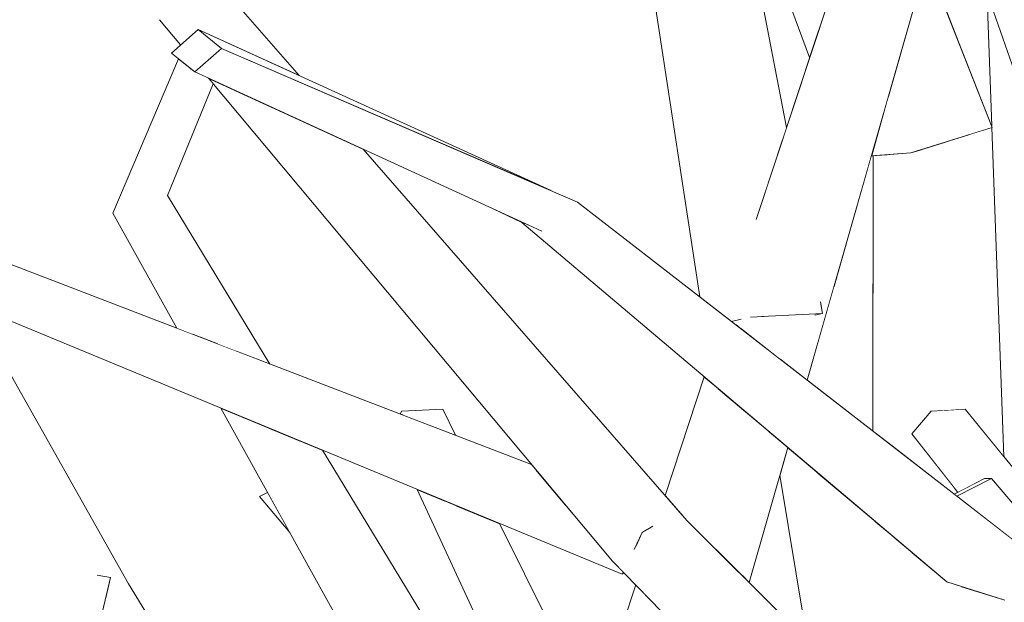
# Model space of a CAD drawing. Extents: x -289599 to -184549, y 66678 to 295474.
# Tile 372 of 656: x -262694 to -262605, y 72051 to 72104. Entities that reach past the tile are written whole.
import ezdxf

# ---------------------------------------------------------------- set-up
doc = ezdxf.new("R2010")
doc.units = 0
doc.header["$MEASUREMENT"] = 0
doc.linetypes.add('Wipeout_Contour', pattern=[1000, 0, -1000])
doc.layers.add('arch drzewa', color=8, linetype='Continuous')
doc.layers.add('arch drzewa_Nr_Pióra__4', color=8, linetype='Continuous', lineweight=9)

msp = doc.modelspace()

# ---------------------------------------------------------------- wipeouts: each hides what was drawn before it
at = {"color": 254, "linetype": 'Wipeout_Contour', "lineweight": 0, "ltscale": 1598121.651717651}
msp.add_wipeout([(-262681.561, 72104.32), (-262679.392, 72102.26), (-262678.064, 72103.424), (-262668.89, 72099.239), (-262675.778, 72107.143)], dxfattribs=at).dxf.layer = 'arch drzewa'
at = {"color": 254, "linetype": 'Wipeout_Contour', "lineweight": 0, "ltscale": 2236813.332452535}
msp.add_wipeout([(-262608.427, 72068.942), (-262611.519, 72068.762), (-262606.137, 72062.669), (-262606.05, 72062.672), (-262603.841, 72060.069), (-262600.91, 72056.751), (-262598.197, 72056.403)], dxfattribs=at).dxf.layer = 'arch drzewa'

# ---------------------------------------------------------------- next in the draw order: wipeouts: each hides what was drawn before it
at = {"color": 254, "linetype": 'Wipeout_Contour', "lineweight": 0, "ltscale": 958883.359531}
msp.add_wipeout([(-262681.561, 72104.32), (-262679.649, 72102.035), (-262679.392, 72102.26)], dxfattribs=at).dxf.layer = 'arch drzewa'
at = {"color": 254, "linetype": 'Wipeout_Contour', "lineweight": 0, "ltscale": 958645.27666}
msp.add_wipeout([(-262606.137, 72062.669), (-262611.519, 72068.762), (-262606.547, 72062.655)], dxfattribs=at).dxf.layer = 'arch drzewa'

# ---------------------------------------------------------------- next in the draw order: wipeouts: each hides what was drawn before it
at = {"color": 254, "linetype": 'Wipeout_Contour', "lineweight": 0, "ltscale": 1597747.900970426}
msp.add_wipeout([(-262613.292, 72066.704), (-262608.746, 72061.589), (-262606.684, 72062.65), (-262606.547, 72062.655), (-262611.519, 72068.762)], dxfattribs=at).dxf.layer = 'arch drzewa'

# ---------------------------------------------------------------- next in the draw order: wipeouts: each hides what was drawn before it
at = {"color": 254, "linetype": 'Wipeout_Contour', "lineweight": 0, "ltscale": 958650.913434}
msp.add_wipeout([(-262613.292, 72066.704), (-262609.109, 72061.402), (-262608.746, 72061.589)], dxfattribs=at).dxf.layer = 'arch drzewa'

# ---------------------------------------------------------------- next in the draw order: wipeouts: each hides what was drawn before it
at = {"color": 254, "linetype": 'Wipeout_Contour', "lineweight": 0, "ltscale": 1278189.567962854}
msp.add_wipeout([(-262606.684, 72062.65), (-262609.431, 72061.236), (-262609.195, 72061.052), (-262606.05, 72062.672)], dxfattribs=at).dxf.layer = 'arch drzewa'

# ---------------------------------------------------------------- next in the draw order: wipeouts: each hides what was drawn before it
at = {"color": 254, "linetype": 'Wipeout_Contour', "lineweight": 0, "ltscale": 1278176.591270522}
msp.add_wipeout([(-262606.05, 72062.672), (-262609.195, 72061.052), (-262604.197, 72057.173), (-262601.039, 72056.768)], dxfattribs=at).dxf.layer = 'arch drzewa'

# ---------------------------------------------------------------- next in the draw order: wipeouts: each hides what was drawn before it
at = {"color": 254, "linetype": 'Wipeout_Contour', "lineweight": 0, "ltscale": 1278169.880413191}
msp.add_wipeout([(-262640.437, 72055.145), (-262583.422, 72007.225), (-262583.477, 72008.872), (-262633.696, 72058.852)], dxfattribs=at).dxf.layer = 'arch drzewa'

# ---------------------------------------------------------------- next in the draw order: wipeouts: each hides what was drawn before it
at = {"color": 254, "linetype": 'Wipeout_Contour', "lineweight": 0, "ltscale": 958801.464282}
msp.add_wipeout([(-262663.071, 72092.561), (-262674.897, 72097.99), (-262633.696, 72058.852)], dxfattribs=at).dxf.layer = 'arch drzewa'
at = {"color": 254, "linetype": 'Wipeout_Contour', "lineweight": 0, "ltscale": 1597605.265568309}
msp.add_wipeout([(-262583.422, 72007.225), (-262640.437, 72055.145), (-262581.687, 71994.973), (-262579.324, 71995.967), (-262583.169, 71999.544)], dxfattribs=at).dxf.layer = 'arch drzewa'

# ---------------------------------------------------------------- next in the draw order: wipeouts: each hides what was drawn before it
at = {"color": 254, "linetype": 'Wipeout_Contour', "lineweight": 0, "ltscale": 1278164.755391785}
msp.add_wipeout([(-262606.109, 72110.249), (-262608.308, 72112.094), (-262584.887, 72054.514), (-262584.738, 72054.478)], dxfattribs=at).dxf.layer = 'arch drzewa'
at = {"color": 254, "linetype": 'Wipeout_Contour', "lineweight": 0, "ltscale": 3515433.094382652}
msp.add_wipeout([(-262674.897, 72097.99), (-262677.121, 72099.011), (-262640.437, 72055.145), (-262638.493, 72056.214), (-262638.451, 72056.302), (-262641.889, 72059.164), (-262642.479, 72059.575), (-262636.857, 72058.289), (-262638.451, 72056.302), (-262638.404, 72056.263), (-262633.696, 72058.852)], dxfattribs=at).dxf.layer = 'arch drzewa'

# ---------------------------------------------------------------- next in the draw order: wipeouts: each hides what was drawn before it
at = {"color": 254, "linetype": 'Wipeout_Contour', "lineweight": 0, "ltscale": 1597662.015420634}
msp.add_wipeout([(-262584.887, 72054.514), (-262608.308, 72112.094), (-262588.518, 72055.16), (-262586.89, 72054.951), (-262586.625, 72054.844)], dxfattribs=at).dxf.layer = 'arch drzewa'
at = {"color": 254, "linetype": 'Wipeout_Contour', "lineweight": 0, "ltscale": 958839.816001}
msp.add_wipeout([(-262678.064, 72103.424), (-262675.944, 72101.718), (-262646.019, 72088.805)], dxfattribs=at).dxf.layer = 'arch drzewa'
at = {"color": 254, "linetype": 'Wipeout_Contour', "lineweight": 0, "ltscale": 1278454.804649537}
msp.add_wipeout([(-262700.174, 72081.892), (-262647.3, 72063.351), (-262647.788, 72063.935), (-262698.309, 72083.33)], dxfattribs=at).dxf.layer = 'arch drzewa'
at = {"color": 254, "linetype": 'Wipeout_Contour', "lineweight": 0, "ltscale": 958730.640438}
msp.add_wipeout([(-262642.479, 72059.575), (-262637.763, 72057.751), (-262636.857, 72058.289)], dxfattribs=at).dxf.layer = 'arch drzewa'

# ---------------------------------------------------------------- next in the draw order: wipeouts: each hides what was drawn before it
at = {"color": 254, "linetype": 'Wipeout_Contour', "lineweight": 0, "ltscale": 2236848.604994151}
msp.add_wipeout([(-262603.895, 72111.423), (-262606.109, 72110.249), (-262577.617, 72053.096), (-262601.08, 72112.917), (-262603.432, 72111.669), (-262603.449, 72111.503), (-262603.62, 72111.404)], dxfattribs=at).dxf.layer = 'arch drzewa'
at = {"color": 254, "linetype": 'Wipeout_Contour', "lineweight": 0, "ltscale": 958811.161258}
msp.add_wipeout([(-262700.174, 72081.892), (-262644.936, 72060.525), (-262647.3, 72063.351)], dxfattribs=at).dxf.layer = 'arch drzewa'
at = {"color": 254, "linetype": 'Wipeout_Contour', "lineweight": 0, "ltscale": 958735.160087}
msp.add_wipeout([(-262637.763, 72057.751), (-262642.479, 72059.575), (-262641.889, 72059.164)], dxfattribs=at).dxf.layer = 'arch drzewa'

# ---------------------------------------------------------------- next in the draw order: wipeouts: each hides what was drawn before it
at = {"color": 254, "linetype": 'Wipeout_Contour', "lineweight": 0, "ltscale": 1917149.401908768}
msp.add_wipeout([(-262606.109, 72110.249), (-262584.738, 72054.478), (-262579.606, 72053.874), (-262578.2, 72053.658), (-262578.555, 72052.275), (-262577.617, 72053.096)], dxfattribs=at).dxf.layer = 'arch drzewa'
at = {"color": 254, "linetype": 'Wipeout_Contour', "lineweight": 0, "ltscale": 1278449.465141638}
msp.add_wipeout([(-262700.174, 72081.892), (-262701.124, 72079.455), (-262644.564, 72060.081), (-262644.936, 72060.525)], dxfattribs=at).dxf.layer = 'arch drzewa'
at = {"color": 254, "linetype": 'Wipeout_Contour', "lineweight": 0, "ltscale": 958731.063525}
msp.add_wipeout([(-262637.763, 72057.751), (-262641.889, 72059.164), (-262638.451, 72056.302)], dxfattribs=at).dxf.layer = 'arch drzewa'

# ---------------------------------------------------------------- next in the draw order: wipeouts: each hides what was drawn before it
at = {"color": 254, "linetype": 'Wipeout_Contour', "lineweight": 0, "ltscale": 1917351.063342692}
msp.add_wipeout([(-262608.334, 72112.27), (-262609.477, 72110.742), (-262608.638, 72101.269), (-262606.025, 72094.67), (-262606.468, 72106.8), (-262608.308, 72112.094)], dxfattribs=at).dxf.layer = 'arch drzewa'
at = {"color": 254, "linetype": 'Wipeout_Contour', "lineweight": 0, "ltscale": 1597955.302567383}
msp.add_wipeout([(-262644.564, 72060.081), (-262701.124, 72079.455), (-262639.562, 72053.966), (-262639.471, 72054.156), (-262640.437, 72055.145)], dxfattribs=at).dxf.layer = 'arch drzewa'
at = {"color": 254, "linetype": 'Wipeout_Contour', "lineweight": 0, "ltscale": 958726.952401}
msp.add_wipeout([(-262638.451, 72056.302), (-262638.493, 72056.214), (-262638.404, 72056.263)], dxfattribs=at).dxf.layer = 'arch drzewa'

# ---------------------------------------------------------------- next in the draw order: wipeouts: each hides what was drawn before it
at = {"color": 254, "linetype": 'Wipeout_Contour', "lineweight": 0, "ltscale": 1597800.308383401}
msp.add_wipeout([(-262609.477, 72110.742), (-262610.548, 72109.311), (-262610.441, 72105.821), (-262608.973, 72102.115), (-262608.638, 72101.269)], dxfattribs=at).dxf.layer = 'arch drzewa'
at = {"color": 254, "linetype": 'Wipeout_Contour', "lineweight": 0, "ltscale": 1278387.850924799}
msp.add_wipeout([(-262655.863, 72068.942), (-262659.614, 72068.762), (-262659.401, 72068.393), (-262654.691, 72066.585)], dxfattribs=at).dxf.layer = 'arch drzewa'
at = {"color": 254, "linetype": 'Wipeout_Contour', "lineweight": 0, "ltscale": 958825.199661}
msp.add_wipeout([(-262672.494, 72061.013), (-262669.733, 72057.744), (-262671.753, 72061.394)], dxfattribs=at).dxf.layer = 'arch drzewa'
at = {"color": 254, "linetype": 'Wipeout_Contour', "lineweight": 0, "ltscale": 958725.638812}
msp.add_wipeout([(-262638.451, 72056.302), (-262636.857, 72058.289), (-262637.763, 72057.751)], dxfattribs=at).dxf.layer = 'arch drzewa'
at = {"color": 254, "linetype": 'Wipeout_Contour', "lineweight": 0, "ltscale": 958728.330553}
msp.add_wipeout([(-262639.562, 72053.966), (-262639.387, 72054.07), (-262639.471, 72054.156)], dxfattribs=at).dxf.layer = 'arch drzewa'

# ---------------------------------------------------------------- next in the draw order: linework, layer by layer
at = {"layer": 'arch drzewa_Nr_Pióra__4', "linetype": 'Continuous'}
msp.add_line((-262654.691, 72066.585), (-262655.863, 72068.942), dxfattribs=at)

# ---------------------------------------------------------------- next in the draw order: wipeouts: each hides what was drawn before it
at = {"color": 254, "linetype": 'Wipeout_Contour', "lineweight": 0, "ltscale": 958725.551512}
msp.add_wipeout([(-262604.839, 72051.628), (-262646.85, 72085.114), (-262648.691, 72085.895)], dxfattribs=at).dxf.layer = 'arch drzewa'
at = {"color": 254, "linetype": 'Wipeout_Contour', "lineweight": 0, "ltscale": 958797.429144}
msp.add_wipeout([(-262659.401, 72068.393), (-262659.614, 72068.762), (-262659.442, 72068.409)], dxfattribs=at).dxf.layer = 'arch drzewa'

# ---------------------------------------------------------------- next in the draw order: wipeouts: each hides what was drawn before it
at = {"color": 254, "linetype": 'Wipeout_Contour', "lineweight": 0, "ltscale": 958682.610669}
msp.add_wipeout([(-262648.691, 72085.895), (-262610.1, 72053.266), (-262604.839, 72051.628)], dxfattribs=at).dxf.layer = 'arch drzewa'
at = {"color": 254, "linetype": 'Wipeout_Contour', "lineweight": 0, "ltscale": 958797.424855}
msp.add_wipeout([(-262659.721, 72068.516), (-262659.442, 72068.409), (-262659.614, 72068.762)], dxfattribs=at).dxf.layer = 'arch drzewa'

# ---------------------------------------------------------------- next in the draw order: linework, layer by layer
at = {"layer": 'arch drzewa_Nr_Pióra__4', "linetype": 'Continuous'}
for p, q in [((-262659.614, 72068.762), (-262659.721, 72068.516)), ((-262655.863, 72068.942), (-262659.614, 72068.762))]:
    msp.add_line(p, q, dxfattribs=at)

# ---------------------------------------------------------------- next in the draw order: wipeouts: each hides what was drawn before it
at = {"color": 254, "linetype": 'Wipeout_Contour', "lineweight": 0, "ltscale": 958720.144352}
msp.add_wipeout([(-262602.711, 72056.019), (-262643.611, 72087.766), (-262646.85, 72085.114)], dxfattribs=at).dxf.layer = 'arch drzewa'

# ---------------------------------------------------------------- next in the draw order: wipeouts: each hides what was drawn before it
at = {"color": 254, "linetype": 'Wipeout_Contour', "lineweight": 0, "ltscale": 958836.564169}
msp.add_wipeout([(-262643.611, 72087.766), (-262675.944, 72101.718), (-262678.375, 72099.587)], dxfattribs=at).dxf.layer = 'arch drzewa'
at = {"color": 254, "linetype": 'Wipeout_Contour', "lineweight": 0, "ltscale": 958674.251839}
msp.add_wipeout([(-262646.85, 72085.114), (-262604.839, 72051.628), (-262602.711, 72056.019)], dxfattribs=at).dxf.layer = 'arch drzewa'

# ---------------------------------------------------------------- next in the draw order: linework, layer by layer
at = {"layer": 'arch drzewa_Nr_Pióra__4', "linetype": 'Continuous'}
for p in [(-262606.684, 72062.65), (-262601.039, 72056.768)]:
    msp.add_line(p, (-262606.05, 72062.672), dxfattribs=at)

# ---------------------------------------------------------------- next in the draw order: wipeouts: each hides what was drawn before it
at = {"color": 254, "linetype": 'Wipeout_Contour', "lineweight": 0, "ltscale": 1278200.98215224}
msp.add_wipeout([(-262606.019, 72094.527), (-262607.987, 72093.913), (-262605.453, 72065.297), (-262604.927, 72064.652)], dxfattribs=at).dxf.layer = 'arch drzewa'
at = {"color": 254, "linetype": 'Wipeout_Contour', "lineweight": 0, "ltscale": 958779.740818}
msp.add_wipeout([(-262651.271, 72087.144), (-262648.691, 72085.895), (-262646.85, 72085.114)], dxfattribs=at).dxf.layer = 'arch drzewa'
at = {"color": 254, "linetype": 'Wipeout_Contour', "lineweight": 0, "ltscale": 1278261.138327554}
msp.add_wipeout([(-262628.638, 72053.818), (-262628.038, 72053.221), (-262624.534, 72065.47), (-262626.349, 72067.005)], dxfattribs=at).dxf.layer = 'arch drzewa'
at = {"color": 254, "linetype": 'Wipeout_Contour', "lineweight": 0, "ltscale": 958645.880591}
msp.add_wipeout([(-262609.468, 72061.858), (-262609.41, 72061.247), (-262609.109, 72061.402)], dxfattribs=at).dxf.layer = 'arch drzewa'
at = {"color": 254, "linetype": 'Wipeout_Contour', "lineweight": 0, "ltscale": 1278315.332767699}
msp.add_wipeout([(-262654.691, 72060.23), (-262636.376, 72028.49), (-262636.974, 72030.94), (-262650.714, 72058.583)], dxfattribs=at).dxf.layer = 'arch drzewa'
at = {"color": 254, "linetype": 'Wipeout_Contour', "lineweight": 0, "ltscale": 1597703.638748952}
msp.add_wipeout([(-262608.6, 72052.799), (-262606.549, 72031.834), (-262603.523, 72028.823), (-262604.435, 72051.566), (-262604.839, 72051.628)], dxfattribs=at).dxf.layer = 'arch drzewa'

# ---------------------------------------------------------------- next in the draw order: wipeouts: each hides what was drawn before it
at = {"color": 254, "linetype": 'Wipeout_Contour', "lineweight": 0, "ltscale": 958678.479513}
msp.add_wipeout([(-262611.849, 72107.57), (-262605.974, 72094.541), (-262611.381, 72108.196)], dxfattribs=at).dxf.layer = 'arch drzewa'
at = {"color": 254, "linetype": 'Wipeout_Contour', "lineweight": 0, "ltscale": 958804.89713}
msp.add_wipeout([(-262678.375, 72099.587), (-262646.85, 72085.114), (-262643.611, 72087.766)], dxfattribs=at).dxf.layer = 'arch drzewa'
at = {"color": 254, "linetype": 'Wipeout_Contour', "lineweight": 0, "ltscale": 1597758.571602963}
msp.add_wipeout([(-262610.056, 72093.266), (-262609.31, 72068.891), (-262608.427, 72068.942), (-262605.453, 72065.297), (-262607.987, 72093.913)], dxfattribs=at).dxf.layer = 'arch drzewa'
at = {"color": 254, "linetype": 'Wipeout_Contour', "lineweight": 0, "ltscale": 1597847.215952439}
msp.add_wipeout([(-262630.554, 72070.56), (-262634.025, 72059.23), (-262633.696, 72058.852), (-262628.638, 72053.818), (-262626.349, 72067.005)], dxfattribs=at).dxf.layer = 'arch drzewa'
at = {"color": 254, "linetype": 'Wipeout_Contour', "lineweight": 0, "ltscale": 1917453.792843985}
msp.add_wipeout([(-262654.691, 72060.23), (-262655.66, 72060.631), (-262640.4, 72029.253), (-262636.809, 72025.001), (-262634.855, 72022.253), (-262636.376, 72028.49)], dxfattribs=at).dxf.layer = 'arch drzewa'
at = {"color": 254, "linetype": 'Wipeout_Contour', "lineweight": 0, "ltscale": 1278170.691521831}
msp.add_wipeout([(-262608.806, 72052.863), (-262608.127, 72033.405), (-262606.549, 72031.834), (-262608.6, 72052.799)], dxfattribs=at).dxf.layer = 'arch drzewa'

# ---------------------------------------------------------------- next in the draw order: linework, layer by layer
at = {"layer": 'arch drzewa_Nr_Pióra__4', "linetype": 'Continuous'}
for p, q in [((-262648.691, 72085.895), (-262651.271, 72087.144)), ((-262598.197, 72056.403), (-262608.427, 72068.942)), ((-262636.777, 72058.336), (-262637.763, 72057.751)), ((-262637.763, 72057.751), (-262638.493, 72056.214)), ((-262639.471, 72054.156), (-262639.562, 72053.966)), ((-262639.562, 72053.966), (-262639.387, 72054.07))]:
    msp.add_line(p, q, dxfattribs=at)

# ---------------------------------------------------------------- next in the draw order: wipeouts: each hides what was drawn before it
at = {"color": 254, "linetype": 'Wipeout_Contour', "lineweight": 0, "ltscale": 1278501.749936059}
msp.add_wipeout([(-262678.375, 72099.587), (-262675.944, 72101.718), (-262678.064, 72103.424), (-262680.495, 72101.293)], dxfattribs=at).dxf.layer = 'arch drzewa'
at = {"color": 254, "linetype": 'Wipeout_Contour', "lineweight": 0, "ltscale": 1278219.207869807}
msp.add_wipeout([(-262612.374, 72092.542), (-262610.13, 72068.843), (-262609.31, 72068.891), (-262610.056, 72093.266)], dxfattribs=at).dxf.layer = 'arch drzewa'
at = {"color": 254, "linetype": 'Wipeout_Contour', "lineweight": 0, "ltscale": 1278478.642079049}
msp.add_wipeout([(-262680.852, 72088.351), (-262683.558, 72087.128), (-262674.502, 72074.191), (-262671.542, 72073.054)], dxfattribs=at).dxf.layer = 'arch drzewa'
at = {"color": 254, "linetype": 'Wipeout_Contour', "lineweight": 0, "ltscale": 1278287.947726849}
msp.add_wipeout([(-262630.898, 72070.851), (-262634.209, 72059.44), (-262634.025, 72059.23), (-262630.554, 72070.56)], dxfattribs=at).dxf.layer = 'arch drzewa'
at = {"color": 254, "linetype": 'Wipeout_Contour', "lineweight": 0, "ltscale": 2237051.692362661}
msp.add_wipeout([(-262657.765, 72061.503), (-262642.189, 72031.97), (-262641.982, 72032.009), (-262641.686, 72031.464), (-262641.287, 72030.303), (-262640.4, 72029.253), (-262655.66, 72060.631)], dxfattribs=at).dxf.layer = 'arch drzewa'
at = {"color": 254, "linetype": 'Wipeout_Contour', "lineweight": 0, "ltscale": 1917285.066746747}
msp.add_wipeout([(-262615.037, 72055.839), (-262612.985, 72038.24), (-262608.127, 72033.405), (-262608.806, 72052.863), (-262610.1, 72053.266), (-262613.21, 72055.896)], dxfattribs=at).dxf.layer = 'arch drzewa'

# ---------------------------------------------------------------- next in the draw order: linework, layer by layer
at = {"layer": 'arch drzewa_Nr_Pióra__4', "linetype": 'Continuous'}
for p, q in [((-262668.89, 72099.239), (-262675.778, 72107.143)), ((-262679.649, 72102.035), (-262681.561, 72104.32)), ((-262680.495, 72101.293), (-262678.064, 72103.424)), ((-262678.064, 72103.424), (-262675.944, 72101.718)), ((-262643.611, 72087.766), (-262675.944, 72101.718)), ((-262680.439, 72101.266), (-262680.495, 72101.293)), ((-262680.434, 72101.264), (-262680.439, 72101.266)), ((-262604.839, 72051.628), (-262610.1, 72053.266)), ((-262610.046, 72053.256), (-262610.1, 72053.266))]:
    msp.add_line(p, q, dxfattribs=at)

# ---------------------------------------------------------------- next in the draw order: wipeouts: each hides what was drawn before it
at = {"color": 254, "linetype": 'Wipeout_Contour', "lineweight": 0, "ltscale": 1278496.520324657}
msp.add_wipeout([(-262680.852, 72088.351), (-262676.686, 72098.491), (-262677.121, 72099.011), (-262677.241, 72099.066)], dxfattribs=at).dxf.layer = 'arch drzewa'
at = {"color": 254, "linetype": 'Wipeout_Contour', "lineweight": 0, "ltscale": 3195542.421763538}
msp.add_wipeout([(-262613.355, 72092.236), (-262615.46, 72092.073), (-262615.152, 72065.676), (-262609.431, 72061.236), (-262609.41, 72061.247), (-262609.468, 72061.858), (-262613.292, 72066.704), (-262611.519, 72068.762), (-262610.13, 72068.843), (-262612.374, 72092.542)], dxfattribs=at).dxf.layer = 'arch drzewa'
at = {"color": 254, "linetype": 'Wipeout_Contour', "lineweight": 0, "ltscale": 958859.136129}
msp.add_wipeout([(-262683.558, 72087.128), (-262676.238, 72074.857), (-262674.502, 72074.191)], dxfattribs=at).dxf.layer = 'arch drzewa'
at = {"color": 254, "linetype": 'Wipeout_Contour', "lineweight": 0, "ltscale": 1278291.959906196}
msp.add_wipeout([(-262635.669, 72061.116), (-262634.209, 72059.44), (-262630.898, 72070.851), (-262632.119, 72071.883)], dxfattribs=at).dxf.layer = 'arch drzewa'
at = {"color": 254, "linetype": 'Wipeout_Contour', "lineweight": 0, "ltscale": 1597917.361465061}
msp.add_wipeout([(-262658.181, 72061.675), (-262646.541, 72036.522), (-262642.624, 72031.886), (-262642.189, 72031.97), (-262657.765, 72061.503)], dxfattribs=at).dxf.layer = 'arch drzewa'
at = {"color": 254, "linetype": 'Wipeout_Contour', "lineweight": 0, "ltscale": 958647.65897}
msp.add_wipeout([(-262612.985, 72038.24), (-262615.037, 72055.839), (-262614.842, 72040.088)], dxfattribs=at).dxf.layer = 'arch drzewa'
at = {"color": 254, "linetype": 'Wipeout_Contour', "lineweight": 0, "ltscale": 1278295.477967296}
msp.add_wipeout([(-262640.649, 72046.012), (-262638.627, 72044.212), (-262636.596, 72051.211), (-262638.344, 72053.002)], dxfattribs=at).dxf.layer = 'arch drzewa'

# ---------------------------------------------------------------- next in the draw order: linework, layer by layer
at = {"layer": 'arch drzewa_Nr_Pióra__4', "linetype": 'Continuous'}
for p, q in [((-262635.669, 72061.116), (-262632.119, 72071.883)), ((-262611.519, 72068.762), (-262613.292, 72066.704)), ((-262608.427, 72068.942), (-262611.519, 72068.762)), ((-262609.109, 72061.402), (-262613.292, 72066.704)), ((-262609.431, 72061.236), (-262606.684, 72062.65)), ((-262606.05, 72062.672), (-262609.195, 72061.052)), ((-262640.649, 72046.012), (-262638.344, 72053.002))]:
    msp.add_line(p, q, dxfattribs=at)

# ---------------------------------------------------------------- next in the draw order: wipeouts: each hides what was drawn before it
at = {"color": 254, "linetype": 'Wipeout_Contour', "lineweight": 0, "ltscale": 1278236.418401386}
msp.add_wipeout([(-262615.878, 72092.041), (-262615.268, 72065.766), (-262615.152, 72065.676), (-262615.46, 72092.073)], dxfattribs=at).dxf.layer = 'arch drzewa'
at = {"color": 254, "linetype": 'Wipeout_Contour', "lineweight": 0, "ltscale": 1278492.311110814}
msp.add_wipeout([(-262683.558, 72087.128), (-262685.797, 72086.766), (-262678.494, 72075.723), (-262676.238, 72074.857)], dxfattribs=at).dxf.layer = 'arch drzewa'
at = {"color": 254, "linetype": 'Wipeout_Contour', "lineweight": 0, "ltscale": 958804.668754}
msp.add_wipeout([(-262668.827, 72066.083), (-262657.117, 72049.354), (-262666.784, 72065.237)], dxfattribs=at).dxf.layer = 'arch drzewa'
at = {"color": 254, "linetype": 'Wipeout_Contour', "lineweight": 0, "ltscale": 958656.182792}
msp.add_wipeout([(-262616.369, 72055.414), (-262614.844, 72040.09), (-262615.037, 72055.839)], dxfattribs=at).dxf.layer = 'arch drzewa'

# ---------------------------------------------------------------- next in the draw order: wipeouts: each hides what was drawn before it
at = {"color": 254, "linetype": 'Wipeout_Contour', "lineweight": 0, "ltscale": 1278238.874312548}
msp.add_wipeout([(-262616.825, 72066.975), (-262615.268, 72065.766), (-262615.878, 72092.041), (-262616.792, 72091.97)], dxfattribs=at).dxf.layer = 'arch drzewa'
at = {"color": 254, "linetype": 'Wipeout_Contour', "lineweight": 0, "ltscale": 958869.455599}
msp.add_wipeout([(-262685.797, 72086.766), (-262680.006, 72076.303), (-262678.494, 72075.723)], dxfattribs=at).dxf.layer = 'arch drzewa'
at = {"color": 254, "linetype": 'Wipeout_Contour', "lineweight": 0, "ltscale": 1278405.521643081}
msp.add_wipeout([(-262668.827, 72066.083), (-262671.718, 72067.28), (-262660.75, 72048.894), (-262657.117, 72049.354)], dxfattribs=at).dxf.layer = 'arch drzewa'
at = {"color": 254, "linetype": 'Wipeout_Contour', "lineweight": 0, "ltscale": 958656.702312}
msp.add_wipeout([(-262613.21, 72055.896), (-262615.056, 72057.457), (-262615.037, 72055.839)], dxfattribs=at).dxf.layer = 'arch drzewa'

# ---------------------------------------------------------------- next in the draw order: wipeouts: each hides what was drawn before it
at = {"color": 254, "linetype": 'Wipeout_Contour', "lineweight": 0, "ltscale": 3834789.781568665}
msp.add_wipeout([(-262625.222, 72073.493), (-262622.781, 72071.597), (-262612.885, 72106.186), (-262613.799, 72104.964), (-262618.679, 72105.845), (-262619.496, 72106.474), (-262624.371, 72078.395), (-262621.644, 72078.587), (-262621.561, 72078.607), (-262621.374, 72077.644), (-262622.003, 72077.502), (-262624.548, 72077.377)], dxfattribs=at).dxf.layer = 'arch drzewa'
at = {"color": 254, "linetype": 'Wipeout_Contour', "lineweight": 0, "ltscale": 1598126.650946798}
msp.add_wipeout([(-262678.495, 72099.684), (-262683.558, 72087.128), (-262680.852, 72088.351), (-262677.241, 72099.066), (-262678.375, 72099.587)], dxfattribs=at).dxf.layer = 'arch drzewa'
at = {"color": 254, "linetype": 'Wipeout_Contour', "lineweight": 0, "ltscale": 958818.177588}
msp.add_wipeout([(-262673.359, 72067.959), (-262660.75, 72048.894), (-262671.718, 72067.28)], dxfattribs=at).dxf.layer = 'arch drzewa'
at = {"color": 254, "linetype": 'Wipeout_Contour', "lineweight": 0, "ltscale": 958659.616246}
msp.add_wipeout([(-262615.075, 72057.473), (-262615.037, 72055.839), (-262615.056, 72057.457)], dxfattribs=at).dxf.layer = 'arch drzewa'

# ---------------------------------------------------------------- next in the draw order: wipeouts: each hides what was drawn before it
at = {"color": 254, "linetype": 'Wipeout_Contour', "lineweight": 0, "ltscale": 1597802.960675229}
msp.add_wipeout([(-262612.885, 72106.186), (-262615.384, 72097.45), (-262613.355, 72092.236), (-262605.974, 72094.541), (-262611.849, 72107.57)], dxfattribs=at).dxf.layer = 'arch drzewa'
at = {"color": 254, "linetype": 'Wipeout_Contour', "lineweight": 0, "ltscale": 2236982.906442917}
msp.add_wipeout([(-262628.803, 72076.272), (-262625.222, 72073.493), (-262624.548, 72077.377), (-262627.326, 72077.338), (-262624.371, 72078.395), (-262619.496, 72106.474), (-262619.535, 72106.52)], dxfattribs=at).dxf.layer = 'arch drzewa'
at = {"color": 254, "linetype": 'Wipeout_Contour', "lineweight": 0, "ltscale": 958878.501793}
msp.add_wipeout([(-262683.558, 72087.128), (-262678.495, 72099.684), (-262678.872, 72099.987)], dxfattribs=at).dxf.layer = 'arch drzewa'
at = {"color": 254, "linetype": 'Wipeout_Contour', "lineweight": 0, "ltscale": 1278422.274104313}
msp.add_wipeout([(-262673.359, 72067.959), (-262675.99, 72069.049), (-262664.838, 72048.9), (-262660.75, 72048.894)], dxfattribs=at).dxf.layer = 'arch drzewa'
at = {"color": 254, "linetype": 'Wipeout_Contour', "lineweight": 0, "ltscale": 1278215.565528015}
msp.add_wipeout([(-262616.685, 72058.834), (-262616.369, 72055.414), (-262615.037, 72055.839), (-262615.075, 72057.473)], dxfattribs=at).dxf.layer = 'arch drzewa'

# ---------------------------------------------------------------- next in the draw order: linework, layer by layer
at = {"layer": 'arch drzewa_Nr_Pióra__4', "linetype": 'Continuous'}
for p, q in [((-262588.518, 72055.16), (-262608.308, 72112.094)), ((-262605.974, 72094.541), (-262611.381, 72108.196)), ((-262606.025, 72094.67), (-262606.468, 72106.8)), ((-262646.019, 72088.805), (-262678.064, 72103.424)), ((-262675.944, 72101.718), (-262678.375, 72099.587)), ((-262646.85, 72085.114), (-262678.375, 72099.587)), ((-262604.927, 72064.652), (-262606.019, 72094.527)), ((-262671.753, 72061.394), (-262672.494, 72061.013)), ((-262669.733, 72057.744), (-262672.494, 72061.013))]:
    msp.add_line(p, q, dxfattribs=at)

# ---------------------------------------------------------------- next in the draw order: wipeouts: each hides what was drawn before it
at = {"color": 254, "linetype": 'Wipeout_Contour', "lineweight": 0, "ltscale": 3195709.46990034}
msp.add_wipeout([(-262629.157, 72076.85), (-262629.229, 72076.603), (-262628.803, 72076.272), (-262619.535, 72106.52), (-262619.767, 72106.041), (-262620.642, 72106.199), (-262627.807, 72081.502), (-262628.239, 72079.041), (-262628.281, 72078.917), (-262628.778, 72077.115)], dxfattribs=at).dxf.layer = 'arch drzewa'
at = {"color": 254, "linetype": 'Wipeout_Contour', "lineweight": 0, "ltscale": 1278508.834139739}
msp.add_wipeout([(-262685.797, 72086.766), (-262683.558, 72087.128), (-262678.872, 72099.987), (-262679.854, 72100.777)], dxfattribs=at).dxf.layer = 'arch drzewa'
at = {"color": 254, "linetype": 'Wipeout_Contour', "lineweight": 0, "ltscale": 958687.113466}
msp.add_wipeout([(-262615.44, 72097.255), (-262613.355, 72092.236), (-262615.384, 72097.45)], dxfattribs=at).dxf.layer = 'arch drzewa'
at = {"color": 254, "linetype": 'Wipeout_Contour', "lineweight": 0, "ltscale": 1597772.659194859}
msp.add_wipeout([(-262621.956, 72063.291), (-262617.987, 72043.218), (-262614.844, 72040.09), (-262616.369, 72055.414), (-262616.685, 72058.834)], dxfattribs=at).dxf.layer = 'arch drzewa'
at = {"color": 254, "linetype": 'Wipeout_Contour', "lineweight": 0, "ltscale": 1598056.082782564}
msp.add_wipeout([(-262687.434, 72047.749), (-262690.608, 72048.035), (-262649.48, 71996.135), (-262684.389, 72053.096), (-262686.465, 72051.779)], dxfattribs=at).dxf.layer = 'arch drzewa'

# ---------------------------------------------------------------- next in the draw order: linework, layer by layer
at = {"layer": 'arch drzewa_Nr_Pióra__4', "linetype": 'Continuous'}
for p, q in [((-262678.375, 72099.587), (-262680.495, 72101.293)), ((-262680.852, 72088.351), (-262676.686, 72098.491)), ((-262671.542, 72073.054), (-262680.852, 72088.351)), ((-262664.838, 72048.9), (-262675.99, 72069.049)), ((-262657.117, 72049.354), (-262666.784, 72065.237)), ((-262646.541, 72036.522), (-262658.181, 72061.675)), ((-262636.974, 72030.94), (-262650.714, 72058.583))]:
    msp.add_line(p, q, dxfattribs=at)

# ---------------------------------------------------------------- next in the draw order: wipeouts: each hides what was drawn before it
at = {"color": 254, "linetype": 'Wipeout_Contour', "lineweight": 0, "ltscale": 1278285.958442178}
msp.add_wipeout([(-262627.807, 72081.502), (-262620.642, 72106.199), (-262620.795, 72106.227), (-262627.369, 72086.287)], dxfattribs=at).dxf.layer = 'arch drzewa'
at = {"color": 254, "linetype": 'Wipeout_Contour', "lineweight": 0, "ltscale": 1278551.043567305}
msp.add_wipeout([(-262707.695, 72086.413), (-262684.389, 72053.096), (-262698.674, 72078.441), (-262701.124, 72079.455)], dxfattribs=at).dxf.layer = 'arch drzewa'
at = {"color": 254, "linetype": 'Wipeout_Contour', "lineweight": 0, "ltscale": 958694.172781}
msp.add_wipeout([(-262621.374, 72077.644), (-262621.561, 72078.607), (-262621.644, 72078.587)], dxfattribs=at).dxf.layer = 'arch drzewa'
at = {"color": 254, "linetype": 'Wipeout_Contour', "lineweight": 0, "ltscale": 958715.773457}
msp.add_wipeout([(-262629.157, 72076.85), (-262629.402, 72076.737), (-262629.229, 72076.603)], dxfattribs=at).dxf.layer = 'arch drzewa'
at = {"color": 254, "linetype": 'Wipeout_Contour', "lineweight": 0, "ltscale": 1278229.443395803}
msp.add_wipeout([(-262622.693, 72063.914), (-262618.364, 72043.593), (-262617.987, 72043.218), (-262621.956, 72063.291)], dxfattribs=at).dxf.layer = 'arch drzewa'

# ---------------------------------------------------------------- next in the draw order: wipeouts: each hides what was drawn before it
at = {"color": 254, "linetype": 'Wipeout_Contour', "lineweight": 0, "ltscale": 1278334.031822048}
msp.add_wipeout([(-262639.451, 72140.774), (-262625.485, 72092.001), (-262624.653, 72094.526), (-262633.711, 72141.17)], dxfattribs=at).dxf.layer = 'arch drzewa'
at = {"color": 254, "linetype": 'Wipeout_Contour', "lineweight": 0, "ltscale": 2237425.252911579}
msp.add_wipeout([(-262716.586, 72095.83), (-262694.272, 72054.478), (-262687.153, 72053.874), (-262686.014, 72053.658), (-262686.465, 72051.779), (-262684.389, 72053.096), (-262707.695, 72086.413)], dxfattribs=at).dxf.layer = 'arch drzewa'
at = {"color": 254, "linetype": 'Wipeout_Contour', "lineweight": 0, "ltscale": 1278250.260542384}
msp.add_wipeout([(-262616.956, 72091.957), (-262620.345, 72080.11), (-262616.822, 72068.955), (-262616.792, 72091.97)], dxfattribs=at).dxf.layer = 'arch drzewa'
at = {"color": 254, "linetype": 'Wipeout_Contour', "lineweight": 0, "ltscale": 1278267.497974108}
msp.add_wipeout([(-262627.326, 72077.338), (-262621.374, 72077.644), (-262621.644, 72078.587), (-262624.371, 72078.395)], dxfattribs=at).dxf.layer = 'arch drzewa'
at = {"color": 254, "linetype": 'Wipeout_Contour', "lineweight": 0, "ltscale": 1597802.280249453}
msp.add_wipeout([(-262624.534, 72065.47), (-262625.25, 72062.966), (-262622.794, 72048.002), (-262618.364, 72043.593), (-262622.693, 72063.914)], dxfattribs=at).dxf.layer = 'arch drzewa'

# ---------------------------------------------------------------- next in the draw order: linework, layer by layer
at = {"layer": 'arch drzewa_Nr_Pióra__4', "linetype": 'Continuous'}
for p, q in [((-262685.797, 72086.766), (-262679.854, 72100.777)), ((-262680.006, 72076.303), (-262685.797, 72086.766)), ((-262647.788, 72063.935), (-262698.309, 72083.33)), ((-262628.038, 72053.221), (-262624.534, 72065.47)), ((-262622.794, 72048.002), (-262625.25, 72062.966)), ((-262583.477, 72008.872), (-262633.696, 72058.852)), ((-262581.687, 71994.973), (-262640.437, 72055.145)), ((-262649.48, 71996.135), (-262684.389, 72053.096))]:
    msp.add_line(p, q, dxfattribs=at)

# ---------------------------------------------------------------- next in the draw order: wipeouts: each hides what was drawn before it
at = {"color": 254, "linetype": 'Wipeout_Contour', "lineweight": 0, "ltscale": 1597885.826343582}
msp.add_wipeout([(-262625.485, 72092.001), (-262639.451, 72140.774), (-262628.239, 72079.041), (-262627.807, 72081.502), (-262627.369, 72086.287)], dxfattribs=at).dxf.layer = 'arch drzewa'
at = {"color": 254, "linetype": 'Wipeout_Contour', "lineweight": 0, "ltscale": 958687.422724}
msp.add_wipeout([(-262616.956, 72091.957), (-262613.355, 72092.236), (-262615.44, 72097.255)], dxfattribs=at).dxf.layer = 'arch drzewa'
at = {"color": 254, "linetype": 'Wipeout_Contour', "lineweight": 0, "ltscale": 1278267.299874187}
msp.add_wipeout([(-262627.326, 72077.338), (-262624.548, 72077.377), (-262622.003, 72077.502), (-262621.374, 72077.644)], dxfattribs=at).dxf.layer = 'arch drzewa'
at = {"color": 254, "linetype": 'Wipeout_Contour', "lineweight": 0, "ltscale": 1917795.772744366}
msp.add_wipeout([(-262694.551, 72054.844), (-262728.6, 72056.019), (-262686.014, 72053.658), (-262687.153, 72053.874), (-262694.272, 72054.478), (-262694.393, 72054.701)], dxfattribs=at).dxf.layer = 'arch drzewa'

# ---------------------------------------------------------------- next in the draw order: linework, layer by layer
at = {"layer": 'arch drzewa_Nr_Pióra__4', "linetype": 'Continuous'}
for p, q in [((-262605.974, 72094.541), (-262613.355, 72092.236)), ((-262613.355, 72092.236), (-262616.956, 72091.957))]:
    msp.add_line(p, q, dxfattribs=at)

# ---------------------------------------------------------------- next in the draw order: wipeouts: each hides what was drawn before it
at = {"color": 254, "linetype": 'Wipeout_Contour', "lineweight": 0, "ltscale": 1278340.518491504}
msp.add_wipeout([(-262641.825, 72140.081), (-262628.281, 72078.917), (-262628.239, 72079.041), (-262639.451, 72140.774)], dxfattribs=at).dxf.layer = 'arch drzewa'
at = {"color": 254, "linetype": 'Wipeout_Contour', "lineweight": 0, "ltscale": 1278243.876355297}
msp.add_wipeout([(-262620.345, 72080.11), (-262622.781, 72071.597), (-262616.825, 72066.975), (-262616.822, 72068.955)], dxfattribs=at).dxf.layer = 'arch drzewa'
at = {"color": 254, "linetype": 'Wipeout_Contour', "lineweight": 0, "ltscale": 958947.163025}
msp.add_wipeout([(-262686.014, 72053.658), (-262728.6, 72056.019), (-262730.472, 72051.628)], dxfattribs=at).dxf.layer = 'arch drzewa'

# ---------------------------------------------------------------- next in the draw order: linework, layer by layer
at = {"layer": 'arch drzewa_Nr_Pióra__4', "linetype": 'Continuous'}
for p, q in [((-262616.825, 72066.975), (-262616.792, 72091.97)), ((-262621.374, 72077.644), (-262621.581, 72078.712)), ((-262622.071, 72077.487), (-262621.374, 72077.644))]:
    msp.add_line(p, q, dxfattribs=at)

# ---------------------------------------------------------------- next in the draw order: wipeouts: each hides what was drawn before it
at = {"color": 254, "linetype": 'Wipeout_Contour', "lineweight": 0, "ltscale": 1597891.264339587}
msp.add_wipeout([(-262628.281, 72078.917), (-262641.825, 72140.081), (-262632.519, 72079.157), (-262629.639, 72076.921), (-262628.778, 72077.115)], dxfattribs=at).dxf.layer = 'arch drzewa'
at = {"color": 254, "linetype": 'Wipeout_Contour', "lineweight": 0, "ltscale": 958906.179502}
msp.add_wipeout([(-262730.472, 72051.628), (-262687.434, 72047.749), (-262686.014, 72053.658)], dxfattribs=at).dxf.layer = 'arch drzewa'

# ---------------------------------------------------------------- next in the draw order: linework, layer by layer
at = {"layer": 'arch drzewa_Nr_Pióra__4', "linetype": 'Continuous'}
for p, q in [((-262640.437, 72055.145), (-262677.121, 72099.011)), ((-262633.696, 72058.852), (-262663.071, 72092.561)), ((-262639.562, 72053.966), (-262701.124, 72079.455)), ((-262684.389, 72053.096), (-262698.674, 72078.441)), ((-262621.374, 72077.644), (-262627.924, 72077.307)), ((-262686.014, 72053.658), (-262687.434, 72047.749)), ((-262687.242, 72053.89), (-262686.014, 72053.658))]:
    msp.add_line(p, q, dxfattribs=at)

# ---------------------------------------------------------------- next in the draw order: wipeouts: each hides what was drawn before it
at = {"color": 254, "linetype": 'Wipeout_Contour', "lineweight": 0, "ltscale": 958726.142654}
msp.add_wipeout([(-262622.555, 72100.889), (-262629.539, 72119.686), (-262624.653, 72094.526)], dxfattribs=at).dxf.layer = 'arch drzewa'
at = {"color": 254, "linetype": 'Wipeout_Contour', "lineweight": 0, "ltscale": 1278287.303780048}
msp.add_wipeout([(-262628.778, 72077.115), (-262629.639, 72076.921), (-262629.402, 72076.737), (-262629.157, 72076.85)], dxfattribs=at).dxf.layer = 'arch drzewa'

# ---------------------------------------------------------------- next in the draw order: linework, layer by layer
at = {"layer": 'arch drzewa_Nr_Pióra__4', "linetype": 'Continuous'}
for p, q in [((-262602.711, 72056.019), (-262643.611, 72087.766)), ((-262610.1, 72053.266), (-262648.691, 72085.895)), ((-262628.758, 72077.119), (-262629.639, 72076.921))]:
    msp.add_line(p, q, dxfattribs=at)

# ---------------------------------------------------------------- next in the draw order: wipeouts: each hides what was drawn before it
at = {"color": 254, "linetype": 'Wipeout_Contour', "lineweight": 0, "ltscale": 2237053.999636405}
msp.add_wipeout([(-262620.694, 72109.902), (-262634.074, 72142.108), (-262633.711, 72141.17), (-262629.539, 72119.686), (-262622.555, 72100.889), (-262620.795, 72106.227), (-262621.27, 72106.312)], dxfattribs=at).dxf.layer = 'arch drzewa'

# ---------------------------------------------------------------- next in the draw order: linework, layer by layer
at = {"layer": 'arch drzewa_Nr_Pióra__4', "linetype": 'Continuous'}
for p, q in [((-262624.653, 72094.526), (-262633.711, 72141.17)), ((-262632.519, 72079.157), (-262641.825, 72140.081)), ((-262622.555, 72100.889), (-262629.539, 72119.686)), ((-262627.404, 72086.182), (-262620.795, 72106.227)), ((-262622.781, 72071.597), (-262612.885, 72106.186))]:
    msp.add_line(p, q, dxfattribs=at)

doc.saveas('drawing.dxf')
